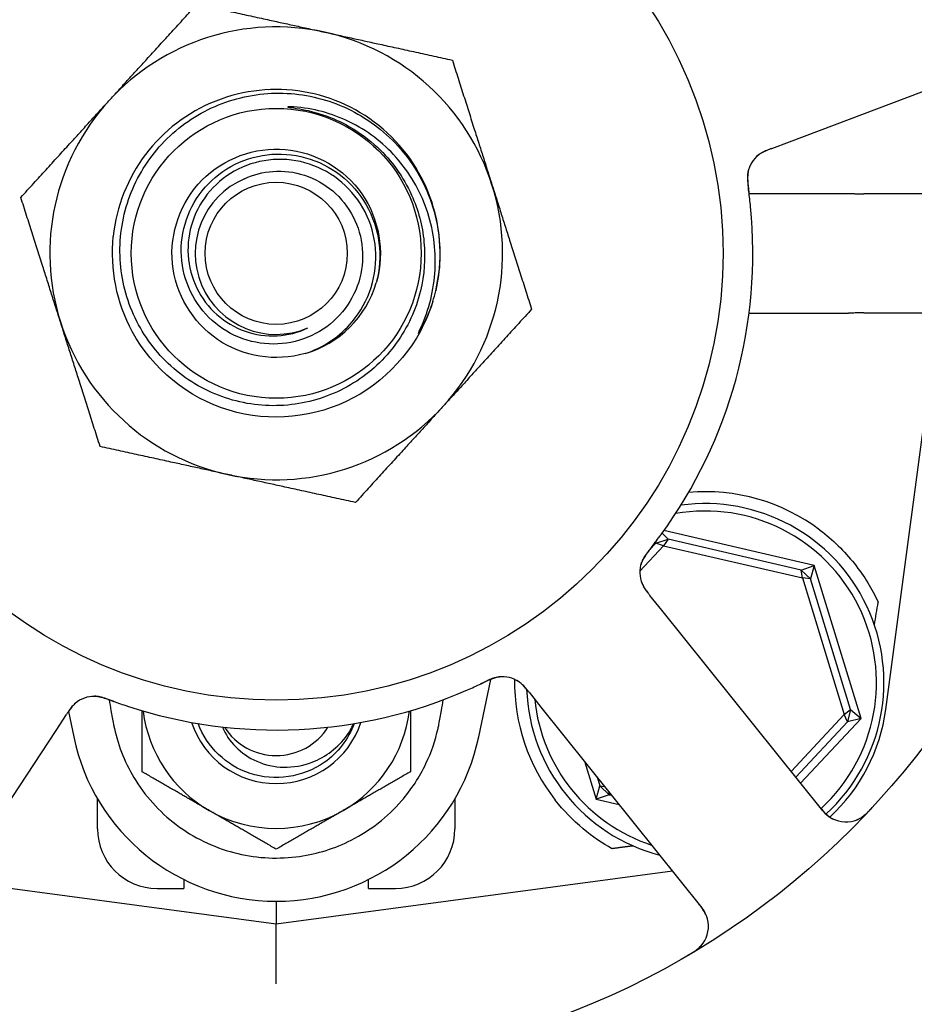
# Model space of a CAD drawing. Header units: inches. Extents: x 24 to 1128, y -74 to 748.
# Tile 542 of 557: x 721.83 to 723.71, y 605.41 to 607.48. Entities that reach past the tile are written whole.
import ezdxf

# ---------------------------------------------------------------- set-up
doc = ezdxf.new("R2010")
doc.units = ezdxf.units.IN
doc.header["$LTSCALE"] = 32
doc.header["$MEASUREMENT"] = 0
doc.layers.add('Dimension (ANSI)', color=7, linetype='Continuous', lineweight=25)
doc.layers.add('Visible (ANSI)', color=7, linetype='Continuous', lineweight=30)
doc.styles.add('Note Text (ANSI)', font='tahoma.ttf')
doc.dimstyles.new('Architectural (ANSI)', dxfattribs={"dimscale": 32, "dimtxt": 0.125, "dimasz": 0.098425, "dimexe": 0.125, "dimexo": 0.0625, "dimgap": 0.031496, "dimtad": 0, "dimtih": 1, "dimtoh": 1, "dimdec": 4, "dimrnd": 1e-08, "dimzin": 3, "dimdsep": 46, "dimlunit": 4, "dimtxsty": 'Note Text (ANSI)', "dimcen": 0.09, "dimdle": 0.393701, "dimclrd": 256, "dimclre": 256, "dimclrt": 256, "dimadec": 0, "dimazin": 3, "dimtfac": 0.96, "dimtofl": 0, "dimtmove": 0, "dimatfit": 3, "dimfxl": 1, "dimfrac": 2, "dimtolj": 1, "dimtzin": 12, "dimlwd": -1, "dimlwe": -1, "dimarcsym": 0})

# ---------------------------------------------------------------- blocks, each defined once
blk = doc.blocks.new('*D17')
at = {"layer": 'Defpoints', "color": 0, "transparency": 16777216}
for p in [(710.5391, 607.7114), (710.5391, 481.7114), (798.7409, 481.7114)]:
    blk.add_point(p, dxfattribs=at)
at = {"layer": 'Dimension (ANSI)', "transparency": 16777216}
for p, q in [((712.5391, 607.7114), (802.7409, 607.7114)), ((798.7409, 604.5618), (798.7409, 544.8012)), ((798.7409, 484.861), (798.7409, 538.6216)), ((712.5391, 481.7114), (802.7409, 481.7114))]:
    blk.add_line(p, q, dxfattribs=at)
for points in [[(798.216, 604.5618), (799.2658, 604.5618), (798.7409, 607.7114)], [(798.216, 484.861), (799.2658, 484.861), (798.7409, 481.7114)]]:
    blk.add_solid(points, dxfattribs=at)
at = {"layer": 'Dimension (ANSI)', "transparency": 16777216, "insert": (792.0089, 543.7933), "char_height": 4, "attachment_point": 1, "style": 'Note Text (ANSI)'}
blk.add_mtext('\\A1;10\'-6"', dxfattribs=at)

msp = doc.modelspace()

# ---------------------------------------------------------------- linework, layer by layer
at = {"layer": 'Visible (ANSI)'}
for p, q in [((723.44519, 607.22055), (723.94956, 607.41156)), ((723.4079, 607.20643), (723.44519, 607.22055)), ((723.36021, 607.11169), (723.56863, 607.11169)), ((723.77434, 607.11141), (723.60073, 607.11141)), ((723.36021, 606.86114), (723.56863, 606.86114)), ((723.60073, 606.86141), (723.77434, 606.86141)), ((723.64699, 606.02975), (723.7568, 606.85463)), ((723.16473, 606.3787), (723.19061, 606.3866)), ((723.17781, 606.39959), (723.19061, 606.3866)), ((723.19061, 606.3866), (723.18066, 606.37287)), ((723.49707, 606.33174), (723.18152, 606.40474)), ((723.46954, 606.32207), (723.19061, 606.3866)), ((723.13097, 606.31964), (723.18066, 606.37287)), ((723.16473, 606.3787), (723.15042, 606.36338)), ((723.16473, 606.3787), (723.16554, 606.38303)), ((723.18066, 606.37287), (723.16473, 606.3787)), ((723.18066, 606.37287), (723.47245, 606.30536)), ((723.46954, 606.32207), (723.49707, 606.33174)), ((723.49707, 606.33174), (723.48932, 606.3036)), ((723.59504, 606.01077), (723.49707, 606.33174)), ((723.46954, 606.32207), (723.48932, 606.3036)), ((723.47245, 606.30536), (723.46954, 606.32207)), ((723.48932, 606.3036), (723.47245, 606.30536)), ((723.47245, 606.30536), (723.55988, 606.01891)), ((723.5729, 606.02978), (723.48932, 606.3036)), ((723.1771, 606.23777), (723.15213, 606.2689)), ((723.51462, 605.81711), (723.1771, 606.23777)), ((722.79301, 605.97186), (722.81845, 606.09259)), ((722.89865, 606.06549), (722.92361, 606.03438)), ((721.90609, 605.98565), (721.92797, 606.01902)), ((721.93196, 606.02506), (721.94317, 605.97186)), ((722.92361, 606.03438), (723.26113, 605.61372)), ((723.55988, 606.01891), (723.44848, 605.89955)), ((723.55988, 606.01891), (723.5729, 606.02978)), ((723.5668, 606.00342), (723.55988, 606.01891)), ((723.5729, 606.02978), (723.5668, 606.00342)), ((723.5729, 606.02978), (723.59504, 606.01077)), ((723.45836, 605.88723), (723.5668, 606.00342)), ((723.46824, 605.87492), (723.59504, 606.01077)), ((723.59504, 606.01077), (723.5668, 606.00342)), ((721.61031, 605.53466), (721.90609, 605.98565)), ((723.0148, 605.92073), (723.03911, 605.84109)), ((723.04117, 605.88787), (723.04686, 605.86922)), ((723.03911, 605.84109), (723.04686, 605.86922)), ((723.06664, 605.85076), (723.03911, 605.84109)), ((723.04686, 605.86922), (723.05697, 605.86817)), ((723.06664, 605.85076), (723.04686, 605.86922)), ((723.06545, 605.85761), (723.06664, 605.85076)), ((723.06664, 605.85076), (723.07192, 605.84953)), ((721.99309, 605.77923), (721.99309, 605.84244)), ((722.74309, 605.84244), (722.74309, 605.77923)), ((723.03911, 605.84109), (723.08773, 605.82984)), ((722.36809, 605.58016), (723.19928, 605.69081)), ((721.6986, 605.66929), (722.36809, 605.58016)), ((722.17434, 605.67278), (722.17434, 605.65423)), ((722.56184, 605.65423), (722.56184, 605.67278)), ((722.11809, 605.65423), (722.17434, 605.65423)), ((722.56184, 605.65423), (722.61809, 605.65423)), ((722.36809, 605.62716), (722.36809, 605.58016)), ((722.36809, 605.45406), (722.36809, 605.58016))]:
    msp.add_line(p, q, dxfattribs=at)
for radius in [1.7075, 0.9375, 0.30408, 0.14917]:
    msp.add_circle((722.36809, 606.98641), radius, dxfattribs=at)
for centre, radius, start, end in [((722.36809, 606.98641), 0.475, 77.64769, 137.64769), ((722.36809, 606.98641), 0.475, 17.64769, 77.64769), ((722.36809, 606.98641), 0.34375, 346.81176, 174.08625), ((722.36809, 606.98641), 0.34375, 346.81176, 174.08625), ((722.36809, 606.98641), 0.475, 137.64769, 197.64769), ((723.41888, 607.14375), 0.0625, 128.31583, 168.22862), ((722.36809, 606.98641), 0.17, 112.97308, 292.97308), ((722.36809, 606.98641), 0.475, 317.64769, 17.64769), ((722.36809, 606.98641), 1, 323.83299, 5.65061), ((722.36809, 606.98641), 0.21875, 286.09118, 343.65421), ((722.36809, 606.98641), 0.34375, 342.85926, 346.81176), ((722.36809, 606.98641), 0.475, 197.64769, 257.64769), ((722.36809, 606.98641), 0.475, 257.64769, 317.64769), ((723.26809, 606.08641), 0.4, 52.97261, 94.99892), ((723.26809, 606.08641), 0.375, 312.58331, 97.82604), ((723.26809, 606.08641), 0.35938, 312.5485, 99.97535), ((723.19343, 606.31729), 0.0625, 161.2706, 202.30345), ((722.84244, 606.03568), 0.0625, 56.31583, 96.22862), ((723.26809, 606.08641), 0.4, 179.10653, 218.18136), ((721.98676, 605.9947), 0.0625, 89.2706, 130.30345), ((722.36809, 606.98641), 1, 251.83299, 293.65061), ((723.26809, 606.08641), 0.375, 182.20116, 255.29323), ((723.26809, 606.08641), 0.35938, 185.69755, 251.78605), ((722.36809, 606.06141), 0.2815, 187.18473, 240), ((722.36809, 606.06141), 0.2815, 300, 352.81527), ((723.27527, 606.07924), 0.375, 312.75403, 352.41734), ((722.36809, 606.06141), 0.18733, 198.38115, 341.61885), ((722.36809, 606.06141), 0.12866, 212.48137, 327.51863), ((722.36809, 606.06141), 0.43425, 191.9007, 348.0993), ((722.36809, 606.06141), 0.2815, 240, 300), ((723.56337, 605.85622), 0.0625, 218.7418, 316.60325), ((722.11809, 605.77923), 0.125, 180, 270), ((722.61809, 605.77923), 0.125, 270, 0), ((723.21238, 605.57461), 0.0625, 300.88035, 38.7418), ((723.65883, 605.37772), 0.325, 224.66113, 32.82247)]:
    msp.add_arc(centre, radius, start, end, dxfattribs=at)
msp.add_ellipse((723.86605, 609.09624), major_axis=(-0.57653, -4.33091), ratio=0.0429148, start_param=0.8462542, end_param=0.8607442, dxfattribs=at)
for points, weights in [([(722.01706, 607.30641), (722.1028, 607.40047), (722.20181, 607.50908)], [1, 1.0379548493, 1]), ([(722.20181, 607.50908), (722.34537, 607.47764), (722.4697, 607.45042)], [1, 1.0379548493, 1]), ([(722.4697, 607.45042), (722.59403, 607.42319), (722.7376, 607.39175)], [1, 1.0379548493, 1]), ([(722.7376, 607.39175), (722.78215, 607.2517), (722.82074, 607.13042)], [1, 1.0379548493, 1]), ([(721.8323, 607.10375), (721.93131, 607.21236), (722.01706, 607.30641)], [1, 1.0379548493, 1]), ([(722.82074, 607.13042), (722.85932, 607.00913), (722.90388, 606.86908)], [1, 1.0379548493, 1]), ([(721.91544, 606.84241), (721.87686, 606.9637), (721.8323, 607.10375)], [1, 1.0379548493, 1]), ([(722.90388, 606.86908), (722.80487, 606.76047), (722.71912, 606.66641)], [1, 1.0379548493, 1]), ([(721.99858, 606.58108), (721.95403, 606.72112), (721.91544, 606.84241)], [1, 1.0379548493, 1]), ([(722.71912, 606.66641), (722.63338, 606.57235), (722.53437, 606.46374)], [1, 1.0379548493, 1]), ([(722.26648, 606.52241), (722.14215, 606.54964), (721.99858, 606.58108)], [1, 1.0379548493, 1]), ([(722.53437, 606.46374), (722.39081, 606.49518), (722.26648, 606.52241)], [1, 1.0379548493, 1]), ([(722.08659, 605.89889), (722.08659, 605.96723), (722.08659, 606.02685)], [1, 1.02953838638, 1.01310023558]), ([(722.64959, 606.02685), (722.64959, 605.96723), (722.64959, 605.89889)], [1.01310023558, 1.02953838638, 1]), ([(722.22734, 605.81763), (722.16202, 605.85534), (722.08659, 605.89889)], [1, 1.0379548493, 1]), ([(722.64959, 605.89889), (722.57416, 605.85534), (722.50884, 605.81763)], [1, 1.0379548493, 1]), ([(722.36809, 605.73637), (722.29266, 605.77991), (722.22734, 605.81763)], [1, 1.0379548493, 1]), ([(722.50884, 605.81763), (722.44352, 605.77991), (722.36809, 605.73637)], [1, 1.0379548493, 1]), ([(723.11714, 605.74314), (723.0948, 605.74031), (723.07251, 605.73749)], [0.999969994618, 0.999969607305, 0.999970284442])]:
    msp.add_rational_spline(points, weights, degree=2, dxfattribs=at)
for points, knots in [([(722.6521, 607.10867), (722.66616, 607.07749), (722.67494, 607.04418), (722.68133, 606.97586), (722.67882, 606.94132), (722.66114, 606.86817), (722.64386, 606.83074), (722.5958, 606.76435), (722.5654, 606.73609), (722.49527, 606.69264), (722.45617, 606.67795), (722.37428, 606.6643), (722.33226, 606.66556), (722.25079, 606.68414), (722.21216, 606.70137), (722.14341, 606.7498), (722.11403, 606.78061), (722.06853, 606.85196), (722.05295, 606.89186), (722.03786, 606.97567), (722.0386, 607.01877), (722.05657, 607.10255), (722.07373, 607.14239), (722.12246, 607.2135), (722.15365, 607.24404), (722.22619, 607.29161), (722.26688, 607.30812), (722.35257, 607.32469), (722.39675, 607.3245), (722.48283, 607.3072), (722.52389, 607.29015), (722.59739, 607.24116), (722.62909, 607.20961), (722.65386, 607.17288)], [-5.0704915, -5.0704915, -5.0704915, -5.0704915, -4.8092414, -4.8092414, -4.5465572, -4.5465572, -4.2346915, -4.2346915, -3.9208419, -3.9208419, -3.6050086, -3.6050086, -3.2871921, -3.2871921, -2.9673924, -2.9673924, -2.64561, -2.64561, -2.321845, -2.321845, -1.9960977, -1.9960977, -1.6683683, -1.6683683, -1.3386572, -1.3386572, -1.0069646, -1.0069646, -0.6732907, -0.6732907, -0.3376357, -0.3376357, 0, 0, 0, 0]), ([(722.40454, 607.29347), (722.39922, 607.29381), (722.39521, 607.29386), (722.39326, 607.2937), (722.39298, 607.29367), (722.39274, 607.29361), (722.39268, 607.29359), (722.39262, 607.29356), (722.3926, 607.29355), (722.39258, 607.29353), (722.39258, 607.29352), (722.39257, 607.29351), (722.39257, 607.2935), (722.39257, 607.29348), (722.39257, 607.29347), (722.39259, 607.29345), (722.3926, 607.29344), (722.39268, 607.29338), (722.39278, 607.29334), (722.39318, 607.29322), (722.39356, 607.29313), (722.39542, 607.29276), (722.39796, 607.2924), (722.41162, 607.29043), (722.43588, 607.28716), (722.46567, 607.27716)], [-0.37606241, -0.37606241, -0.37606241, -0.37606241, -0.30741129, -0.30741129, -0.29779295, -0.29779295, -0.29494673, -0.29494673, -0.2937317, -0.2937317, -0.29301265, -0.29301265, -0.29238719, -0.29238719, -0.29165629, -0.29165629, -0.29047649, -0.29047649, -0.28622321, -0.28622321, -0.27736006, -0.27736006, -0.23942142, -0.23942142, 0, 0, 0, 0]), ([(722.67165, 606.83057), (722.68901, 606.86886), (722.69913, 606.91003), (722.70368, 606.99515), (722.6976, 607.03834), (722.66934, 607.11912), (722.64773, 607.15603), (722.59201, 607.21874), (722.55867, 607.24415), (722.4848, 607.28024), (722.44513, 607.29085), (722.40454, 607.29347)], [-1.5992336, -1.5992336, -1.5992336, -1.5992336, -1.2791425, -1.2791425, -0.9499666, -0.9499666, -0.6270496, -0.6270496, -0.3103934, -0.3103934, 0, 0, 0, 0]), ([(722.46567, 607.27716), (722.48525, 607.27059), (722.50409, 607.26216), (722.54306, 607.23989), (722.56264, 607.22546), (722.61069, 607.18058), (722.63505, 607.14652), (722.6521, 607.10867)], [-0.65841937, -0.65841937, -0.65841937, -0.65841937, -0.50117447, -0.50117447, -0.31635325, -0.31635325, 0, 0, 0, 0]), ([(722.42872, 606.77623), (722.36726, 606.7585), (722.29814, 606.7695), (722.24521, 606.80544), (722.19229, 606.84137), (722.15657, 606.90154), (722.15037, 606.96521), (722.14417, 607.02887), (722.16761, 607.09481), (722.21259, 607.14027), (722.25758, 607.18574), (722.32326, 607.20987), (722.38698, 607.20435), (722.45069, 607.19882), (722.51124, 607.16376), (722.54773, 607.11124), (722.58422, 607.05872), (722.59597, 606.98975), (722.57893, 606.92811), (722.57863, 606.92702), (722.57832, 606.92594), (722.578, 606.92485)], [16.9979155, 16.9979155, 16.9979155, 16.9979155, 17.8752194, 17.8752194, 17.8752194, 18.7524691, 18.7524691, 18.7524691, 19.6296647, 19.6296647, 19.6296647, 20.5068064, 20.5068064, 20.5068064, 21.3838943, 21.3838943, 21.3838943, 22.2609286, 22.2609286, 22.2609286, 22.2764365, 22.2764365, 22.2764365, 22.2764365]), ([(722.30174, 607.14293), (722.32031, 607.15155), (722.34029, 607.15674), (722.38321, 607.16001), (722.40584, 607.15728), (722.44906, 607.14325), (722.4692, 607.13198), (722.50428, 607.10219), (722.5188, 607.08387), (722.54018, 607.04247), (722.54673, 607.01973), (722.55081, 606.97273), (722.54819, 606.94891), (722.53392, 606.90334), (722.5223, 606.88205), (722.49141, 606.84488), (722.47234, 606.82943), (722.42912, 606.80653), (722.40533, 606.79939), (722.35608, 606.79459), (722.33107, 606.79706), (722.28313, 606.81151), (722.26069, 606.82344), (722.22139, 606.8554), (722.20498, 606.87519), (722.18051, 606.92019), (722.17277, 606.94501), (722.16717, 606.99652), (722.16947, 607.02271), (722.18404, 607.07303), (722.19626, 607.09664), (722.22921, 607.1381), (722.24972, 607.15548), (722.29646, 607.18159), (722.32231, 607.18996), (722.37605, 607.19641), (722.40343, 607.19431), (722.45614, 607.17969), (722.48093, 607.16721), (722.52459, 607.1333), (722.54296, 607.11211), (722.57074, 607.06365), (722.57978, 607.03679), (722.58713, 606.98084), (722.58527, 606.95227), (722.578, 606.92485)], [-4.2480515, -4.2480515, -4.2480515, -4.2480515, -4.0909216, -4.0909216, -3.9177275, -3.9177275, -3.7423694, -3.7423694, -3.5648477, -3.5648477, -3.385163, -3.385163, -3.2033156, -3.2033156, -3.0193061, -3.0193061, -2.8331349, -2.8331349, -2.6448024, -2.6448024, -2.4543091, -2.4543091, -2.2616553, -2.2616553, -2.0668416, -2.0668416, -1.8698684, -1.8698684, -1.6707361, -1.6707361, -1.469445, -1.469445, -1.2659958, -1.2659958, -1.0603886, -1.0603886, -0.8526241, -0.8526241, -0.6427026, -0.6427026, -0.4306244, -0.4306244, -0.2163901, -0.2163901, 0, 0, 0, 0]), ([(723.40014, 607.20345), (723.39917, 607.20306), (723.39819, 607.20266), (723.39436, 607.20104), (723.39147, 607.19969), (723.3862, 607.19683), (723.38374, 607.19531), (723.38012, 607.1927), (723.37879, 607.19166), (723.37706, 607.19018), (723.37654, 607.18972), (723.37597, 607.1892), (723.37587, 607.1891), (723.37576, 607.18901)], [0.016833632, 0.016833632, 0.016833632, 0.016833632, 0.024996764, 0.024996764, 0.048690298, 0.048690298, 0.071674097, 0.071674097, 0.086017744, 0.086017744, 0.092484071, 0.092484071, 0.093980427, 0.093980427, 0.093980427, 0.093980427]), ([(723.40774, 607.20637), (723.40683, 607.20603), (723.40591, 607.20568), (723.40414, 607.205), (723.40326, 607.20467), (723.40074, 607.20369), (723.39913, 607.20305), (723.39655, 607.20199), (723.39553, 607.20156), (723.39166, 607.19986), (723.38928, 607.19867), (723.38574, 607.1967), (723.38401, 607.19562), (723.38154, 607.19387), (723.38088, 607.19337), (723.37992, 607.19263), (723.37956, 607.19234), (723.37939, 607.19221), (723.37937, 607.19219), (723.37937, 607.19219)], [0, 0, 0, 0, 0.00805947, 0.00805947, 0.01607833, 0.01607833, 0.0318321, 0.0318321, 0.04288224, 0.04288224, 0.07619177, 0.07619177, 0.108399, 0.108399, 0.1204764, 0.1204764, 0.12953115, 0.12953115, 0.13163231, 0.13163231, 0.13163231, 0.13163231]), ([(722.42872, 606.77623), (722.44794, 606.78251), (722.4662, 606.79143), (722.49955, 606.81395), (722.51451, 606.82741), (722.54526, 606.86402), (722.55881, 606.88857), (722.57555, 606.94115), (722.5787, 606.96863), (722.57424, 607.02285), (722.56681, 607.04908), (722.54241, 607.09685), (722.5258, 607.11797), (722.48564, 607.15236), (722.46258, 607.16538), (722.4131, 607.18166), (722.3872, 607.18489), (722.33602, 607.18117), (722.31122, 607.1744), (722.26599, 607.15182), (722.24594, 607.13636), (722.21321, 607.09886), (722.20075, 607.07727), (722.18501, 607.03086), (722.18175, 607.00653), (722.18481, 606.9584), (722.19096, 606.93504), (722.21178, 606.89239), (722.22612, 606.87344), (722.26103, 606.84244), (722.28116, 606.83057), (722.32452, 606.81545), (722.34727, 606.8122), (722.39235, 606.81469), (722.41425, 606.82025), (722.43444, 606.8299)], [-3.1722778, -3.1722778, -3.1722778, -3.1722778, -3.0186699, -3.0186699, -2.8665315, -2.8665315, -2.6554083, -2.6554083, -2.4471425, -2.4471425, -2.2417348, -2.2417348, -2.0391858, -2.0391858, -1.8394961, -1.8394961, -1.6426663, -1.6426663, -1.4486971, -1.4486971, -1.2575891, -1.2575891, -1.0693429, -1.0693429, -0.8839593, -0.8839593, -0.7014387, -0.7014387, -0.5217818, -0.5217818, -0.3449893, -0.3449893, -0.1710619, -0.1710619, 0, 0, 0, 0]), ([(722.65386, 607.17288), (722.66741, 607.1528), (722.67875, 607.1313), (722.69676, 607.08593), (722.7033, 607.06216), (722.71417, 606.9947), (722.71269, 606.95051), (722.70277, 606.90799)], [-0.70402922, -0.70402922, -0.70402922, -0.70402922, -0.51973951, -0.51973951, -0.33275492, -0.33275492, 0, 0, 0, 0]), ([(723.35786, 607.15735), (723.35786, 607.15735), (723.35785, 607.15728), (723.35777, 607.15689), (723.35767, 607.15643), (723.35744, 607.15514), (723.3573, 607.15424), (723.35694, 607.15144), (723.35677, 607.14931), (723.35668, 607.14537), (723.35669, 607.14368), (723.35681, 607.1406), (723.35689, 607.13926), (723.35716, 607.13571), (723.35739, 607.13342), (723.35794, 607.12869), (723.35828, 607.12622), (723.35868, 607.12329), (723.35875, 607.12275), (723.35883, 607.1222)], [0.07093315, 0.07093315, 0.07093315, 0.07093315, 0.07636582, 0.07636582, 0.08666451, 0.08666451, 0.09983227, 0.09983227, 0.12422951, 0.12422951, 0.14000403, 0.14000403, 0.15098746, 0.15098746, 0.16837573, 0.16837573, 0.18725581, 0.18725581, 0.19162474, 0.19162474, 0.19162474, 0.19162474]), ([(723.35931, 607.16269), (723.35916, 607.16218), (723.35901, 607.16164), (723.35863, 607.16016), (723.3584, 607.15913), (723.35808, 607.1574), (723.358, 607.15694), (723.35772, 607.15509), (723.35752, 607.15349), (723.35727, 607.15002), (723.35719, 607.14827), (723.35715, 607.14497), (723.35716, 607.14353), (723.35727, 607.13945), (723.35743, 607.13656), (723.35786, 607.13117), (723.35812, 607.12865), (723.35876, 607.12291), (723.35918, 607.11969), (723.3597, 607.1157), (723.3598, 607.11493), (723.3599, 607.11415)], [0.13529987, 0.13529987, 0.13529987, 0.13529987, 0.15041628, 0.15041628, 0.17862374, 0.17862374, 0.18801436, 0.18801436, 0.213705, 0.213705, 0.23365386, 0.23365386, 0.24706171, 0.24706171, 0.26969874, 0.26969874, 0.28871803, 0.28871803, 0.31389263, 0.31389263, 0.31994869, 0.31994869, 0.31994869, 0.31994869]), ([(723.36323, 607.08488), (723.36229, 607.09443), (723.36092, 607.10633), (723.35965, 607.11603), (723.35937, 607.11824), (723.35909, 607.12027), (723.35884, 607.12211)], [0, 0, 0, 0, 0.41999651, 0.41999651, 0.41999651, 0.51583384, 0.51583384, 0.51583384, 0.51583384]), ([(723.56863, 607.11169), (723.56872, 607.11169), (723.56882, 607.11169), (723.56918, 607.11169), (723.56944, 607.11169), (723.57012, 607.11169), (723.57052, 607.11169), (723.5721, 607.11168), (723.57327, 607.11168), (723.57713, 607.11165), (723.57964, 607.11162), (723.58374, 607.11156), (723.58503, 607.11154), (723.58627, 607.11152)], [0.065326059, 0.065326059, 0.065326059, 0.065326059, 0.065886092, 0.065886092, 0.067505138, 0.067505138, 0.069967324, 0.069967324, 0.077104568, 0.077104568, 0.093330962, 0.093330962, 0.101340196, 0.101340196, 0.101340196, 0.101340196]), ([(722.69657, 606.8851), (722.67016, 606.79947), (722.60882, 606.72517), (722.52973, 606.68304), (722.45067, 606.64091), (722.35483, 606.63143), (722.26905, 606.65724), (722.1833, 606.68304), (722.10864, 606.74379), (722.06594, 606.8225), (722.03314, 606.88296), (722.01951, 606.95345), (722.02634, 607.02184)], [5.0115512, 5.0115512, 5.0115512, 5.0115512, 5.7936548, 5.7936548, 5.7936548, 6.5754431, 6.5754431, 6.5754431, 7.3569225, 7.3569225, 7.3569225, 7.9571961, 7.9571961, 7.9571961, 7.9571961]), ([(722.69657, 606.8851), (722.68705, 606.85437), (722.67546, 606.83294), (722.66902, 606.82195), (722.66778, 606.82), (722.66693, 606.81886), (722.66676, 606.81865), (722.66659, 606.81849), (722.66654, 606.81845), (722.66649, 606.81841), (722.66647, 606.81841), (722.66645, 606.8184), (722.66644, 606.8184), (722.66642, 606.8184), (722.66641, 606.8184), (722.6664, 606.81841), (722.6664, 606.81842), (722.66639, 606.81844), (722.66638, 606.81846), (722.66638, 606.81853), (722.6664, 606.81863), (722.66675, 606.81999), (722.66889, 606.82448), (722.67165, 606.83057)], [-0.32425255, -0.32425255, -0.32425255, -0.32425255, -0.13434383, -0.13434383, -0.07553483, -0.07553483, -0.06406424, -0.06406424, -0.06072925, -0.06072925, -0.05932586, -0.05932586, -0.05850628, -0.05850628, -0.05780445, -0.05780445, -0.05699234, -0.05699234, -0.05569314, -0.05569314, -0.05100977, -0.05100977, 0, 0, 0, 0]), ([(723.58627, 606.86131), (723.5821, 606.86125), (723.57766, 606.86118), (723.5721, 606.86114), (723.57141, 606.86114), (723.57034, 606.86114), (723.56997, 606.86114), (723.56936, 606.86114), (723.56912, 606.86114), (723.5688, 606.86114), (723.56872, 606.86114), (723.56863, 606.86114)], [0.027184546, 0.027184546, 0.027184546, 0.027184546, 0.056924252, 0.056924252, 0.061161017, 0.061161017, 0.063446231, 0.063446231, 0.064876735, 0.064876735, 0.065401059, 0.065401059, 0.065401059, 0.065401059]), ([(723.15263, 606.36634), (723.15758, 606.37261), (723.16448, 606.38155), (723.17041, 606.38952), (723.17214, 606.39185), (723.17381, 606.39412), (723.17539, 606.39627)], [0.48416631, 0.48416631, 0.48416631, 0.48416631, 0.88318571, 0.88318571, 0.88318571, 1, 1, 1, 1]), ([(723.50897, 606.40575), (723.53553, 606.38572), (723.56044, 606.36142), (723.60196, 606.30924), (723.61852, 606.28132), (723.63069, 606.2553), (723.63093, 606.25479), (723.63116, 606.25427)], [2.42631602, 2.42631602, 2.42631602, 2.42631602, 2.67966729, 2.67966729, 2.93613935, 2.93613935, 2.94129083, 2.94129083, 2.94129083, 2.94129083]), ([(723.15764, 606.37272), (723.15563, 606.37014), (723.15363, 606.36759), (723.15, 606.36283), (723.14837, 606.36064), (723.1454, 606.3565), (723.14404, 606.35451), (723.14187, 606.35122), (723.14101, 606.34985), (723.13918, 606.34683), (723.13828, 606.34524), (723.13674, 606.34235), (723.1361, 606.34105), (723.13473, 606.33804), (723.13414, 606.3365), (723.1332, 606.33377), (723.13283, 606.33251), (723.13255, 606.33144)], [0, 0, 0, 0, 0.0253292, 0.0253292, 0.04592782, 0.04592782, 0.06431613, 0.06431613, 0.07801539, 0.07801539, 0.09688899, 0.09688899, 0.11755369, 0.11755369, 0.15067695, 0.15067695, 0.17984281, 0.17984281, 0.17984281, 0.17984281]), ([(723.15263, 606.36633), (723.15207, 606.36562), (723.15151, 606.36492), (723.15038, 606.36349), (723.14982, 606.36277), (723.14776, 606.36013), (723.14624, 606.35815), (723.14336, 606.35418), (723.14196, 606.35215), (723.13997, 606.34904), (723.13925, 606.34785), (723.13764, 606.34504), (723.13685, 606.34351), (723.13573, 606.34112), (723.13531, 606.34016), (723.13456, 606.33828), (723.13423, 606.33736), (723.134, 606.33667), (723.13396, 606.33655), (723.13396, 606.33655)], [0, 0, 0, 0, 0.00712604, 0.00712604, 0.01419238, 0.01419238, 0.03284312, 0.03284312, 0.05207098, 0.05207098, 0.06472354, 0.06472354, 0.08419423, 0.08419423, 0.09866358, 0.09866358, 0.11516786, 0.11516786, 0.12167905, 0.12167905, 0.12167905, 0.12167905]), ([(723.13329, 606.30029), (723.13337, 606.30002), (723.13345, 606.29973), (723.1338, 606.29863), (723.13409, 606.29776), (723.135, 606.29527), (723.13569, 606.29361), (723.13796, 606.28877), (723.13983, 606.28551), (723.1436, 606.27986), (723.14544, 606.27737), (723.14725, 606.27503)], [0.094581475, 0.094581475, 0.094581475, 0.094581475, 0.097636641, 0.097636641, 0.105884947, 0.105884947, 0.120706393, 0.120706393, 0.149460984, 0.149460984, 0.172558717, 0.172558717, 0.172558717, 0.172558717]), ([(723.13523, 606.29449), (723.13523, 606.29449), (723.13524, 606.29448), (723.13525, 606.29445), (723.13527, 606.29439), (723.1354, 606.29408), (723.13551, 606.29379), (723.13609, 606.29243), (723.13689, 606.29065), (723.13818, 606.28824), (723.13852, 606.28763), (723.14045, 606.28431), (723.14234, 606.28151), (723.14591, 606.27675), (723.14704, 606.27529), (723.14885, 606.273), (723.14948, 606.27221), (723.15077, 606.2706), (723.15143, 606.26976), (723.15209, 606.26895)], [0.05598665, 0.05598665, 0.05598665, 0.05598665, 0.05687301, 0.05687301, 0.0600697, 0.0600697, 0.06858049, 0.06858049, 0.09786867, 0.09786867, 0.10758076, 0.10758076, 0.14991049, 0.14991049, 0.16694482, 0.16694482, 0.17567446, 0.17567446, 0.18444701, 0.18444701, 0.18444701, 0.18444701]), ([(722.84204, 606.09818), (722.84151, 606.09816), (722.84095, 606.09814), (722.83943, 606.09804), (722.83837, 606.09795), (722.83663, 606.09771), (722.83617, 606.09764), (722.83433, 606.09734), (722.83274, 606.09703), (722.82936, 606.09621), (722.82767, 606.09574), (722.82452, 606.09476), (722.82316, 606.09431), (722.81931, 606.09294), (722.81661, 606.09189), (722.81162, 606.08982), (722.8093, 606.0888), (722.80404, 606.08641), (722.80111, 606.08502), (722.79747, 606.08329), (722.79677, 606.08296), (722.79606, 606.08262)], [0.13529987, 0.13529987, 0.13529987, 0.13529987, 0.15041628, 0.15041628, 0.17862374, 0.17862374, 0.18801436, 0.18801436, 0.213705, 0.213705, 0.23365386, 0.23365386, 0.24706171, 0.24706171, 0.26969874, 0.26969874, 0.28871803, 0.28871803, 0.31389263, 0.31389263, 0.31994869, 0.31994869, 0.31994869, 0.31994869]), ([(722.83652, 606.09791), (722.83652, 606.09791), (722.83644, 606.0979), (722.83605, 606.09786), (722.83558, 606.0978), (722.83429, 606.09762), (722.83339, 606.09748), (722.83062, 606.09696), (722.82854, 606.09646), (722.82475, 606.09533), (722.82315, 606.09479), (722.82026, 606.09373), (722.81901, 606.09324), (722.81572, 606.09189), (722.81361, 606.09096), (722.80928, 606.08898), (722.80703, 606.08789), (722.80437, 606.0866), (722.80388, 606.08637), (722.80338, 606.08613)], [0.07093315, 0.07093315, 0.07093315, 0.07093315, 0.07636582, 0.07636582, 0.08666451, 0.08666451, 0.09983227, 0.09983227, 0.12422951, 0.12422951, 0.14000403, 0.14000403, 0.15098746, 0.15098746, 0.16837573, 0.16837573, 0.18725581, 0.18725581, 0.19162474, 0.19162474, 0.19162474, 0.19162474]), ([(722.76925, 606.0704), (722.77804, 606.07426), (722.78894, 606.07923), (722.79777, 606.08343), (722.79978, 606.08439), (722.80163, 606.08528), (722.80331, 606.08608)], [0, 0, 0, 0, 0.41999651, 0.41999651, 0.41999651, 0.51583384, 0.51583384, 0.51583384, 0.51583384]), ([(722.89342, 606.07194), (722.89275, 606.07275), (722.89207, 606.07355), (722.88934, 606.07669), (722.88717, 606.07902), (722.88282, 606.08316), (722.88061, 606.08502), (722.87702, 606.08767), (722.87561, 606.08861), (722.87367, 606.0898), (722.87308, 606.09014), (722.8724, 606.09053), (722.87228, 606.09059), (722.87216, 606.09066)], [0.016833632, 0.016833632, 0.016833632, 0.016833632, 0.024996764, 0.024996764, 0.048690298, 0.048690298, 0.071674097, 0.071674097, 0.086017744, 0.086017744, 0.092484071, 0.092484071, 0.093980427, 0.093980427, 0.093980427, 0.093980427]), ([(722.89855, 606.06562), (722.89794, 606.06637), (722.89733, 606.06714), (722.89613, 606.06862), (722.89555, 606.06935), (722.89384, 606.07145), (722.89273, 606.07278), (722.89093, 606.07491), (722.8902, 606.07574), (722.88739, 606.0789), (722.88553, 606.0808), (722.88256, 606.08355), (722.881, 606.08487), (722.87857, 606.08667), (722.87789, 606.08715), (722.87689, 606.08783), (722.8765, 606.08809), (722.87632, 606.0882), (722.8763, 606.08821), (722.8763, 606.08821)], [0, 0, 0, 0, 0.00805947, 0.00805947, 0.01607833, 0.01607833, 0.0318321, 0.0318321, 0.04288224, 0.04288224, 0.07619177, 0.07619177, 0.108399, 0.108399, 0.1204764, 0.1204764, 0.12953115, 0.12953115, 0.13163231, 0.13163231, 0.13163231, 0.13163231]), ([(722.02842, 606.04587), (722.02534, 606.04698), (722.02229, 606.0481), (722.01665, 606.05007), (722.01407, 606.05095), (722.00921, 606.05249), (722.0069, 606.05318), (722.0031, 606.05422), (722.00153, 606.05462), (721.99809, 606.05543), (721.9963, 606.05579), (721.99307, 606.05636), (721.99164, 606.05656), (721.98836, 606.05693), (721.98671, 606.05703), (721.98382, 606.05708), (721.98251, 606.05703), (721.9814, 606.05697)], [0, 0, 0, 0, 0.02532917, 0.02532917, 0.0459278, 0.0459278, 0.06431611, 0.06431611, 0.0780154, 0.0780154, 0.09688899, 0.09688899, 0.11755371, 0.11755371, 0.15067697, 0.15067697, 0.17984281, 0.17984281, 0.17984281, 0.17984281]), ([(722.02079, 606.04866), (722.01994, 606.04897), (722.01911, 606.04928), (722.0174, 606.04992), (722.01654, 606.05023), (722.01339, 606.05138), (722.01104, 606.0522), (722.00637, 606.05372), (722.00401, 606.05442), (722.00043, 606.05535), (721.99908, 606.05567), (721.99591, 606.05633), (721.99422, 606.05661), (721.99159, 606.05694), (721.99055, 606.05704), (721.98853, 606.05717), (721.98755, 606.0572), (721.98683, 606.05721), (721.9867, 606.05721), (721.9867, 606.05721)], [0, 0, 0, 0, 0.00712604, 0.00712604, 0.01419238, 0.01419238, 0.03284312, 0.03284312, 0.05207098, 0.05207098, 0.06472354, 0.06472354, 0.08419423, 0.08419423, 0.09866358, 0.09866358, 0.11516786, 0.11516786, 0.12167905, 0.12167905, 0.12167905, 0.12167905]), ([(721.94709, 606.043), (721.94709, 606.043), (721.94709, 606.043), (721.94706, 606.04297), (721.94701, 606.04293), (721.94675, 606.04272), (721.94651, 606.04252), (721.9454, 606.04155), (721.94396, 606.04024), (721.94206, 606.03827), (721.94159, 606.03775), (721.93902, 606.0349), (721.93694, 606.03223), (721.93352, 606.02737), (721.93248, 606.02584), (721.93086, 606.02341), (721.9303, 606.02257), (721.92917, 606.02085), (721.92858, 606.01995), (721.92801, 606.01908)], [0.05598665, 0.05598665, 0.05598665, 0.05598665, 0.056873, 0.056873, 0.06006969, 0.06006969, 0.06858048, 0.06858048, 0.09786866, 0.09786866, 0.10758076, 0.10758076, 0.14991048, 0.14991048, 0.16694481, 0.16694481, 0.17567446, 0.17567446, 0.18444701, 0.18444701, 0.18444701, 0.18444701]), ([(721.95201, 606.04665), (721.95178, 606.04649), (721.95153, 606.04631), (721.95059, 606.04564), (721.94985, 606.04509), (721.94776, 606.04346), (721.9464, 606.04229), (721.94249, 606.03864), (721.93997, 606.03585), (721.93576, 606.03053), (721.93396, 606.028), (721.9323, 606.02556)], [0.094581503, 0.094581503, 0.094581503, 0.094581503, 0.09763667, 0.09763667, 0.105884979, 0.105884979, 0.120706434, 0.120706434, 0.149461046, 0.149461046, 0.17255876, 0.17255876, 0.17255876, 0.17255876]), ([(722.01773, 606.04969), (722.01881, 606.04223), (722.01999, 606.03477), (722.02294, 606.01763), (722.02478, 606.00796), (722.02739, 605.9955), (722.02799, 605.99268), (722.02861, 605.98987)], [0.1231004, 0.1231004, 0.1231004, 0.1231004, 0.18059107, 0.18059107, 0.25560221, 0.25560221, 0.27753231, 0.27753231, 0.27753231, 0.27753231]), ([(722.0208, 606.04866), (722.0283, 606.04589), (722.03893, 606.04209), (722.04834, 606.03891), (722.05109, 606.03798), (722.05376, 606.03709), (722.0563, 606.03626)], [0.48416631, 0.48416631, 0.48416631, 0.48416631, 0.88318571, 0.88318571, 0.88318571, 1, 1, 1, 1]), ([(722.70757, 605.98987), (722.70818, 605.99266), (722.70878, 605.99546), (722.71139, 606.00792), (722.71324, 606.01762), (722.7162, 606.03482), (722.71738, 606.0423), (722.71846, 606.0498)], [0.04807073, 0.04807073, 0.04807073, 0.04807073, 0.06985523, 0.06985523, 0.14510353, 0.14510353, 0.20287692, 0.20287692, 0.20287692, 0.20287692]), ([(722.53168, 606.00005), (722.51926, 605.96738), (722.49728, 605.93829), (722.46865, 605.91819), (722.42425, 605.88702), (722.36494, 605.87823), (722.3134, 605.89518), (722.26387, 605.91147), (722.22266, 605.95118), (722.20425, 605.99993)], [0.3590141, 0.3590141, 0.3590141, 0.3590141, 0.9586618, 0.9586618, 0.9586618, 1.888606, 1.888606, 1.888606, 2.7825786, 2.7825786, 2.7825786, 2.7825786]), ([(722.02861, 605.98987), (722.03714, 605.95109), (722.05231, 605.91404), (722.09741, 605.84223), (722.12857, 605.80915), (722.20195, 605.75659), (722.24353, 605.73768), (722.33002, 605.71717), (722.37401, 605.71516), (722.45496, 605.72666), (722.49158, 605.73818), (722.56582, 605.77577), (722.60171, 605.80376), (722.65172, 605.86149), (722.6689, 605.88781), (722.6935, 605.93966), (722.70197, 605.96441), (722.70757, 605.98987)], [0.0387673, 0.0387673, 0.0387673, 0.0387673, 0.3419099, 0.3419099, 0.6849077, 0.6849077, 1.029663, 1.029663, 1.3621369, 1.3621369, 1.6526244, 1.6526244, 1.9961754, 1.9961754, 2.2345824, 2.2345824, 2.4334495, 2.4334495, 2.4334495, 2.4334495]), ([(722.25507, 605.99282), (722.26155, 605.97758), (722.27086, 605.9637), (722.29524, 605.93859), (722.31057, 605.92809), (722.34522, 605.91299), (722.36435, 605.90887), (722.40406, 605.908), (722.42427, 605.91162), (722.45769, 605.92448), (722.47125, 605.9321), (722.49624, 605.95117), (722.50746, 605.96264), (722.51692, 605.97551)], [0.00667477, 0.00667477, 0.00667477, 0.00667477, 0.13293721, 0.13293721, 0.27303158, 0.27303158, 0.42028212, 0.42028212, 0.57468721, 0.57468721, 0.69201491, 0.69201491, 0.81309505, 0.81309505, 0.81309505, 0.81309505]), ([(723.07251, 605.73749), (723.0526, 605.74865), (723.0318, 605.76265), (722.99074, 605.79685), (722.97068, 605.81752), (722.95367, 605.83915)], [0.49640247, 0.49640247, 0.49640247, 0.49640247, 0.68798762, 0.68798762, 0.89549896, 0.89549896, 0.89549896, 0.89549896]), ([(723.5043, 605.82997), (723.50469, 605.82948), (723.50508, 605.829), (723.50636, 605.82741), (723.50725, 605.8263), (723.51153, 605.82107), (723.51494, 605.81716), (723.52067, 605.81131), (723.52319, 605.809), (723.52985, 605.8036), (723.53431, 605.80092), (723.53752, 605.79933), (723.53784, 605.79918), (723.53812, 605.79905)], [0, 0, 0, 0, 0.00480624, 0.00480624, 0.01589597, 0.01589597, 0.05833406, 0.05833406, 0.09384639, 0.09384639, 0.15340885, 0.15340885, 0.16065924, 0.16065924, 0.16065924, 0.16065924]), ([(723.58627, 605.79807), (723.58679, 605.79828), (723.58745, 605.79857), (723.58971, 605.79962), (723.59148, 605.80053), (723.59495, 605.80264), (723.59646, 605.80363), (723.60002, 605.80619), (723.60216, 605.80787), (723.60607, 605.81121), (723.60789, 605.81286), (723.61157, 605.81638), (723.61345, 605.81829), (723.61636, 605.82135), (723.61745, 605.82252), (723.61856, 605.82371)], [0.10313051, 0.10313051, 0.10313051, 0.10313051, 0.11603194, 0.11603194, 0.14472131, 0.14472131, 0.16305353, 0.16305353, 0.18481803, 0.18481803, 0.20320408, 0.20320408, 0.22373688, 0.22373688, 0.23709216, 0.23709216, 0.23709216, 0.23709216]), ([(723.27377, 605.58632), (723.27364, 605.58698), (723.27345, 605.58779), (723.27262, 605.59106), (723.27186, 605.59344), (723.26917, 605.59979), (723.2672, 605.60365), (723.26279, 605.61077), (723.26054, 605.61402), (723.257, 605.61874), (723.25592, 605.62015), (723.25352, 605.6232), (723.25218, 605.62487), (723.25086, 605.62652)], [0.11682073, 0.11682073, 0.11682073, 0.11682073, 0.13209763, 0.13209763, 0.17640845, 0.17640845, 0.22121696, 0.22121696, 0.25582457, 0.25582457, 0.27005755, 0.27005755, 0.2865375, 0.2865375, 0.2865375, 0.2865375]), ([(723.23213, 605.51367), (723.23284, 605.51408), (723.23353, 605.51449), (723.23648, 605.51623), (723.2388, 605.51764), (723.24301, 605.52036), (723.24492, 605.52165), (723.24899, 605.52457), (723.25119, 605.52627), (723.25458, 605.52912), (723.25593, 605.53033), (723.25837, 605.53269), (723.25948, 605.53385), (723.26157, 605.53621), (723.26254, 605.53741), (723.26368, 605.53893), (723.264, 605.53938), (723.26426, 605.53975)], [0, 0, 0, 0, 0.00673636, 0.00673636, 0.02806078, 0.02806078, 0.0453371, 0.0453371, 0.06652159, 0.06652159, 0.08352226, 0.08352226, 0.10158901, 0.10158901, 0.12223493, 0.12223493, 0.13206643, 0.13206643, 0.13206643, 0.13206643])]:
    msp.add_open_spline(points, degree=3, knots=knots, dxfattribs=at)
for points in [[(723.58627, 607.11152), (723.59109, 607.11145), (723.59592, 607.11141), (723.60073, 607.11141)], [(723.60073, 606.86141), (723.59575, 606.86141), (723.59093, 606.86138), (723.58627, 606.86131)], [(722.51692, 605.97551), (722.52087, 605.98087), (722.52591, 605.98902), (722.53052, 605.99969)]]:
    msp.add_open_spline(points, degree=3, dxfattribs=at)

# ---------------------------------------------------------------- dimensions: what is measured, and where the dimension line sits
at = {"layer": 'Dimension (ANSI)'}
dim = msp.add_linear_dim(base=(798.7409, 481.71141), p1=(710.53905, 607.71141), p2=(710.53905, 481.71141), angle=90, dimstyle='Architectural (ANSI)', override={"dimgap": 0.031496, "dimdec": 4, "dimlfac": 1, "dimtol": 0, "dimlim": 0, "dimtp": 0, "dimtm": 0, "dimtdec": 2, "dimatfit": 1}, dxfattribs=at)
dim.commit()
dim.dimension.update_dxf_attribs({"geometry": '*D17', "text_midpoint": (798.7409, 541.71141), "dimtype": 160})

doc.saveas('drawing.dxf')
